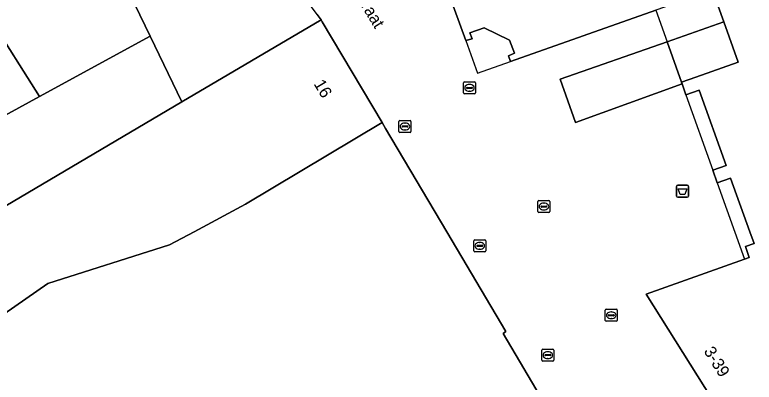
# Model space of a CAD drawing. Extents: x 161087 to 161926, y 382572 to 383873.
# Drawn here: x 161380.3 to 161442, y 383237.4 to 383268.1 of the extents above; entities that cross this region are included whole.
import ezdxf

# ---------------------------------------------------------------- set-up
doc = ezdxf.new("R2010")
doc.units = 0
for name, color, linetype in [('IMGEO_Afval_apart_plaats', 7, 'Continuous'), ('IMGEO_Kolk', 7, 'Continuous'), ('IMGEO_Openbare_ruimte_label', 7, 'Continuous'), ('IMGEO_Pand', 7, 'Continuous'), ('IMGEO_Pand_nummerreeks', 7, 'Continuous'), ('IMGEO_Pand_overbouw', 7, 'Continuous'), ('IMGEO_Voetgangersgebied_open', 7, 'Continuous')]:
    doc.layers.add(name, color=color, linetype=linetype)

msp = doc.modelspace()

# ---------------------------------------------------------------- linework, layer by layer
at = {"layer": 'IMGEO_Afval_apart_plaats'}
for p, q in [((161435.506, 383252.969), (161435.506, 383253.769)), ((161435.506, 383253.769), (161435.506, 383252.969)), ((161435.606, 383253.869), (161436.396, 383253.869)), ((161436.396, 383253.869), (161435.606, 383253.869)), ((161436.496, 383253.769), (161436.496, 383252.969)), ((161436.496, 383252.969), (161436.496, 383253.769)), ((161436.396, 383252.869), (161435.606, 383252.869)), ((161435.606, 383252.869), (161436.396, 383252.869))]:
    msp.add_line(p, q, dxfattribs=at)
msp.add_lwpolyline([(161435.649, 383253.583), (161436.353, 383253.583), (161436.204, 383253.113), (161435.798, 383253.113), (161435.649, 383253.583)], dxfattribs=at)
for centre, start, end in [((161435.606, 383253.769), 90, 180), ((161435.606, 383253.769), 90, 180), ((161436.396, 383253.769), 0, 90), ((161436.396, 383253.769), 360, 90), ((161435.606, 383252.969), 180, 270), ((161435.606, 383252.969), 180, 270), ((161436.396, 383252.969), 270, 0), ((161436.396, 383252.969), 270, 0)]:
    msp.add_arc(centre, 0.1, start, end, dxfattribs=at)
at = {"layer": 'IMGEO_Kolk'}
for p, q in [((161417.73, 383261.568), (161417.73, 383262.42)), ((161417.805, 383262.494), (161418.657, 383262.494)), ((161418.731, 383262.42), (161418.731, 383261.568)), ((161417.989, 383261.988), (161417.989, 383262)), ((161418.427, 383261.951), (161418.029, 383261.951)), ((161418.032, 383262.037), (161418.43, 383262.037)), ((161418.241, 383261.714), (161418.216, 383261.714)), ((161418.218, 383262.274), (161418.243, 383262.274)), ((161418.473, 383262), (161418.473, 383261.988)), ((161418.657, 383261.494), (161417.805, 383261.494)), ((161412.346, 383258.352), (161412.346, 383259.204)), ((161412.421, 383259.278), (161413.273, 383259.278)), ((161413.347, 383259.204), (161413.347, 383258.352)), ((161412.605, 383258.772), (161412.605, 383258.784)), ((161413.043, 383258.735), (161412.645, 383258.735)), ((161412.648, 383258.821), (161413.046, 383258.821)), ((161412.834, 383259.058), (161412.859, 383259.058)), ((161413.089, 383258.784), (161413.089, 383258.772)), ((161413.273, 383258.278), (161412.421, 383258.278)), ((161412.857, 383258.498), (161412.832, 383258.498)), ((161423.936, 383251.674), (161423.936, 383252.526)), ((161424.011, 383252.6), (161424.863, 383252.6)), ((161424.937, 383252.526), (161424.937, 383251.674)), ((161424.195, 383252.094), (161424.195, 383252.106)), ((161424.633, 383252.057), (161424.235, 383252.057)), ((161424.238, 383252.143), (161424.636, 383252.143)), ((161424.447, 383251.82), (161424.422, 383251.82)), ((161424.424, 383252.38), (161424.449, 383252.38)), ((161424.679, 383252.106), (161424.679, 383252.094)), ((161424.863, 383251.6), (161424.011, 383251.6)), ((161418.588, 383248.396), (161418.588, 383249.248)), ((161418.663, 383249.322), (161419.515, 383249.322)), ((161418.847, 383248.816), (161418.847, 383248.828)), ((161419.285, 383248.779), (161418.887, 383248.779)), ((161418.89, 383248.865), (161419.288, 383248.865)), ((161419.076, 383249.102), (161419.101, 383249.102)), ((161419.331, 383248.828), (161419.331, 383248.816)), ((161419.589, 383249.248), (161419.589, 383248.396)), ((161419.515, 383248.322), (161418.663, 383248.322)), ((161419.099, 383248.542), (161419.074, 383248.542)), ((161429.561, 383242.604), (161429.561, 383243.456)), ((161429.636, 383243.53), (161430.488, 383243.53)), ((161430.049, 383243.31), (161430.074, 383243.31)), ((161430.562, 383243.456), (161430.562, 383242.604)), ((161429.82, 383243.024), (161429.82, 383243.036)), ((161430.258, 383242.987), (161429.86, 383242.987)), ((161429.863, 383243.073), (161430.261, 383243.073)), ((161430.072, 383242.75), (161430.047, 383242.75)), ((161430.304, 383243.036), (161430.304, 383243.024)), ((161430.488, 383242.53), (161429.636, 383242.53)), ((161424.266, 383239.28), (161424.266, 383240.132)), ((161424.341, 383240.206), (161425.193, 383240.206)), ((161425.267, 383240.132), (161425.267, 383239.28)), ((161424.525, 383239.7), (161424.525, 383239.712)), ((161424.963, 383239.663), (161424.565, 383239.663)), ((161424.568, 383239.749), (161424.966, 383239.749)), ((161424.754, 383239.986), (161424.779, 383239.986)), ((161425.009, 383239.712), (161425.009, 383239.7)), ((161425.193, 383239.206), (161424.341, 383239.206)), ((161424.777, 383239.426), (161424.752, 383239.426))]:
    msp.add_line(p, q, dxfattribs=at)
for points in [[(161417.73, 383261.568), (161417.73, 383262.42)], [(161417.805, 383262.494), (161418.657, 383262.494)], [(161418.731, 383262.42), (161418.731, 383261.568)], [(161418.657, 383261.494), (161417.805, 383261.494)], [(161412.346, 383258.352), (161412.346, 383259.204)], [(161412.421, 383259.278), (161413.273, 383259.278)], [(161413.347, 383259.204), (161413.347, 383258.352)], [(161413.273, 383258.278), (161412.421, 383258.278)], [(161423.936, 383251.674), (161423.936, 383252.526)], [(161424.011, 383252.6), (161424.863, 383252.6)], [(161424.937, 383252.526), (161424.937, 383251.674)], [(161424.863, 383251.6), (161424.011, 383251.6)], [(161418.588, 383248.396), (161418.588, 383249.248)], [(161418.663, 383249.322), (161419.515, 383249.322)], [(161419.589, 383249.248), (161419.589, 383248.396)], [(161419.515, 383248.322), (161418.663, 383248.322)], [(161429.561, 383242.604), (161429.561, 383243.456)], [(161429.636, 383243.53), (161430.488, 383243.53)], [(161430.562, 383243.456), (161430.562, 383242.604)], [(161430.488, 383242.53), (161429.636, 383242.53)], [(161424.266, 383239.28), (161424.266, 383240.132)], [(161424.341, 383240.206), (161425.193, 383240.206)], [(161425.267, 383240.132), (161425.267, 383239.28)], [(161425.193, 383239.206), (161424.341, 383239.206)]]:
    msp.add_lwpolyline(points, dxfattribs=at)
for centre, radius, start, end in [((161417.807, 383262.418), 0.0765, 91.55205, 178.44795), ((161417.807, 383262.418), 0.0765, 91.55205, 178.44795), ((161418.655, 383262.418), 0.0765, 1.55205, 88.44795), ((161418.655, 383262.418), 0.0765, 1.55205, 88.44795), ((161418.029, 383261.997), 0.0403, 85.87752, 175.75265), ((161418.026, 383261.987), 0.0366, 178.93798, 274.71019), ((161418.43, 383261.994), 0.043, 264.86636, 352.45326), ((161418.434, 383261.999), 0.0386, 1.73085, 96.63898), ((161417.807, 383261.57), 0.0765, 181.55205, 268.44795), ((161417.807, 383261.57), 0.0765, 181.55205, 268.44795), ((161418.655, 383261.57), 0.0765, 271.55205, 358.44795), ((161418.655, 383261.57), 0.0765, 271.55205, 358.44795), ((161412.423, 383259.202), 0.0765, 91.55205, 178.44795), ((161412.423, 383259.202), 0.0765, 91.55205, 178.44795), ((161413.271, 383259.202), 0.0765, 1.55205, 88.44795), ((161413.271, 383259.202), 0.0765, 1.55205, 88.44795), ((161412.645, 383258.781), 0.0403, 85.87752, 175.75265), ((161412.642, 383258.771), 0.0366, 178.93798, 274.71019), ((161413.046, 383258.778), 0.043, 264.86636, 352.45326), ((161413.05, 383258.783), 0.0386, 1.73085, 96.63898), ((161412.423, 383258.354), 0.0765, 181.55205, 268.44795), ((161412.423, 383258.354), 0.0765, 181.55205, 268.44795), ((161413.271, 383258.354), 0.0765, 271.55205, 358.44795), ((161413.271, 383258.354), 0.0765, 271.55205, 358.44795), ((161424.013, 383252.524), 0.0765, 91.55205, 178.44795), ((161424.013, 383252.524), 0.0765, 91.55205, 178.44795), ((161424.861, 383252.524), 0.0765, 1.55205, 88.44795), ((161424.861, 383252.524), 0.0765, 1.55205, 88.44795), ((161424.235, 383252.103), 0.0403, 85.87752, 175.75265), ((161424.232, 383252.093), 0.0366, 178.93798, 274.71019), ((161424.636, 383252.1), 0.043, 264.86636, 352.45326), ((161424.64, 383252.105), 0.0386, 1.73085, 96.63898), ((161424.013, 383251.676), 0.0765, 181.55205, 268.44795), ((161424.013, 383251.676), 0.0765, 181.55205, 268.44795), ((161424.861, 383251.676), 0.0765, 271.55205, 358.44795), ((161424.861, 383251.676), 0.0765, 271.55205, 358.44795), ((161418.665, 383249.246), 0.0765, 91.55205, 178.44795), ((161418.665, 383249.246), 0.0765, 91.55205, 178.44795), ((161418.887, 383248.825), 0.0403, 85.87752, 175.75265), ((161418.884, 383248.815), 0.0366, 178.93798, 274.71019), ((161419.288, 383248.822), 0.043, 264.86636, 352.45326), ((161419.292, 383248.827), 0.0386, 1.73085, 96.63898), ((161419.513, 383249.246), 0.0765, 1.55205, 88.44795), ((161419.513, 383249.246), 0.0765, 1.55205, 88.44795), ((161418.665, 383248.398), 0.0765, 181.55205, 268.44795), ((161418.665, 383248.398), 0.0765, 181.55205, 268.44795), ((161419.513, 383248.398), 0.0765, 271.55205, 358.44795), ((161419.513, 383248.398), 0.0765, 271.55205, 358.44795), ((161429.638, 383243.454), 0.0765, 91.55205, 178.44795), ((161429.638, 383243.454), 0.0765, 91.55205, 178.44795), ((161430.486, 383243.454), 0.0765, 1.55205, 88.44795), ((161430.486, 383243.454), 0.0765, 1.55205, 88.44795), ((161429.638, 383242.606), 0.0765, 181.55205, 268.44795), ((161429.638, 383242.606), 0.0765, 181.55205, 268.44795), ((161429.86, 383243.033), 0.0403, 85.87752, 175.75265), ((161429.857, 383243.023), 0.0366, 178.93798, 274.71019), ((161430.261, 383243.03), 0.043, 264.86636, 352.45326), ((161430.265, 383243.035), 0.0386, 1.73085, 96.63898), ((161430.486, 383242.606), 0.0765, 271.55205, 358.44795), ((161430.486, 383242.606), 0.0765, 271.55205, 358.44795), ((161424.343, 383240.13), 0.0765, 91.55205, 178.44795), ((161424.343, 383240.13), 0.0765, 91.55205, 178.44795), ((161425.191, 383240.13), 0.0765, 1.55205, 88.44795), ((161425.191, 383240.13), 0.0765, 1.55205, 88.44795), ((161424.565, 383239.709), 0.0403, 85.87752, 175.75265), ((161424.562, 383239.699), 0.0366, 178.93798, 274.71019), ((161424.966, 383239.706), 0.043, 264.86636, 352.45326), ((161424.97, 383239.711), 0.0386, 1.73085, 96.63898), ((161424.343, 383239.282), 0.0765, 181.55205, 268.44795), ((161424.343, 383239.282), 0.0765, 181.55205, 268.44795), ((161425.191, 383239.282), 0.0765, 271.55205, 358.44795), ((161425.191, 383239.282), 0.0765, 271.55205, 358.44795)]:
    msp.add_arc(centre, radius, start, end, dxfattribs=at)
for centre, major_axis, ratio, start_param, end_param in [((161418.217, 383261.994), (-0.387, 0.002), 0.722429, 4.712389, 7.853982), ((161418.242, 383261.994), (-0.39, 0.002), 0.717154, 1.570796, 4.712389), ((161412.833, 383258.778), (-0.387, 0.002), 0.722429, 4.712389, 7.853982), ((161412.858, 383258.778), (-0.39, 0.002), 0.717154, 1.570796, 4.712389), ((161424.423, 383252.1), (-0.387, 0.002), 0.722429, 4.712389, 7.853982), ((161424.448, 383252.1), (-0.39, 0.002), 0.717154, 1.570796, 4.712389), ((161419.075, 383248.822), (-0.387, 0.002), 0.722429, 4.712389, 7.853982), ((161419.1, 383248.822), (-0.39, 0.002), 0.717154, 1.570796, 4.712389), ((161430.048, 383243.03), (-0.387, 0.002), 0.722429, 4.712389, 7.853982), ((161430.073, 383243.03), (-0.39, 0.002), 0.717154, 1.570796, 4.712389), ((161424.753, 383239.706), (-0.387, 0.002), 0.722429, 4.712389, 7.853982), ((161424.778, 383239.706), (-0.39, 0.002), 0.717154, 1.570796, 4.712389)]:
    msp.add_ellipse(centre, major_axis=major_axis, ratio=ratio, start_param=start_param, end_param=end_param, dxfattribs=at)
at = {"layer": 'IMGEO_Pand'}
for points in [[(161359.257, 383299.84), (161365.594, 383288.568), (161366.95, 383286.079), (161372.685, 383276.746), (161378.181, 383267.836), (161382.351, 383261.263), (161391.589, 383266.294), (161390.308, 383268.951), (161387.544, 383274.68), (161396.061, 383280.889), (161395.702, 383281.374), (161393.476, 383284.379), (161392.485, 383284.623), (161389.711, 383289.197), (161388.88, 383289.401), (161386.063, 383294.047), (161385.378, 383294.214), (161382.54, 383298.894), (161381.795, 383299.076), (161381.152, 383298.687), (161375.138, 383308.517), (161374.459, 383308.902)], [(161366.95, 383286.079), (161365.594, 383288.568), (161359.257, 383299.84), (161353.883, 383296.637), (161350.347, 383294.529), (161359.251, 383280.253), (161337.154, 383267.116), (161343.725, 383257.307), (161359.991, 383267.808), (161361.965, 383264.915), (161367.531, 383268.566), (161370.896, 383263.037), (161374.558, 383257.019), (161382.351, 383261.263), (161378.181, 383267.836), (161372.685, 383276.746)], [(161405.517, 383268.123), (161400.749, 383274.56), (161390.308, 383268.951), (161391.589, 383266.294), (161394.226, 383260.827), (161405.841, 383267.662)], [(161362.835, 383230.58), (161372.914, 383238.648), (161383.034, 383245.666), (161393.209, 383248.911), (161395.25, 383250), (161399.535, 383252.287), (161410.934, 383259.102), (161405.949, 383267.507), (161405.841, 383267.662), (161394.226, 383260.827), (161375.829, 383250), (161372.947, 383248.304), (161373.029, 383248.172), (161357.629, 383237.454)], [(161394.226, 383260.827), (161391.589, 383266.294), (161382.351, 383261.263), (161374.558, 383257.019), (161363.742, 383250), (161353.391, 383243.283), (161357.515, 383237.604), (161357.629, 383237.454), (161373.029, 383248.172), (161372.947, 383248.304), (161375.829, 383250)], [(161362.835, 383230.58), (161381.245, 383206.275), (161393.744, 383214.297), (161405.619, 383221.113), (161417.82, 383228.011), (161425.863, 383233.377), (161421.037, 383241.522), (161421.276, 383241.664), (161416.332, 383250), (161411.224, 383258.613), (161410.934, 383259.102), (161399.535, 383252.287), (161395.25, 383250), (161393.209, 383248.911), (161383.034, 383245.666), (161372.914, 383238.648)]]:
    msp.add_lwpolyline(points, close=True, dxfattribs=at)
for points in [[(161415.63, 383272.292), (161417.92, 383265.958), (161418.467, 383266.089), (161418.267, 383266.599), (161419.461, 383266.993), (161421.574, 383265.987), (161421.991, 383264.88), (161421.474, 383264.675), (161421.665, 383264.189), (161433.781, 383268.463)], [(161438.516, 383270.133), (161439.453, 383267.5), (161440.649, 383264.139), (161437.12, 383262.888), (161435.924, 383262.482), (161435.974, 383262.331), (161436.278, 383261.41), (161437.401, 383261.795), (161439.651, 383255.52), (161438.528, 383255.135), (161438.899, 383254.067), (161440.022, 383254.452), (161441.635, 383250), (161441.988, 383249.026), (161441.273, 383248.778), (161441.572, 383247.854), (161441.167, 383247.708), (161432.985, 383244.794), (161441.546, 383231.154)]]:
    msp.add_lwpolyline(points, dxfattribs=at)
at = {"layer": 'IMGEO_Pand_overbouw'}
for points in [[(161435.924, 383262.482), (161437.12, 383262.888), (161440.649, 383264.139), (161439.453, 383267.5), (161438.516, 383270.133), (161433.781, 383268.463), (161434.72, 383265.844)], [(161418.911, 383263.217), (161421.665, 383264.189), (161421.474, 383264.675), (161421.991, 383264.88), (161421.574, 383265.987), (161419.461, 383266.993), (161418.267, 383266.599), (161418.467, 383266.089), (161417.92, 383265.958)], [(161436.278, 383261.41), (161438.528, 383255.135), (161439.651, 383255.52), (161437.401, 383261.795)], [(161438.899, 383254.067), (161441.167, 383247.708), (161441.572, 383247.854), (161441.273, 383248.778), (161441.988, 383249.026), (161441.635, 383250), (161440.022, 383254.452)]]:
    msp.add_lwpolyline(points, close=True, dxfattribs=at)
at = {"layer": 'IMGEO_Voetgangersgebied_open'}
for points in [[(161433.781, 383268.463), (161421.665, 383264.189), (161421.474, 383264.675), (161421.991, 383264.88), (161421.574, 383265.987), (161419.461, 383266.993), (161418.267, 383266.599), (161418.467, 383266.089), (161417.92, 383265.958), (161415.63, 383272.292)], [(161441.546, 383231.154), (161432.985, 383244.794), (161441.167, 383247.708), (161441.572, 383247.854), (161441.273, 383248.778), (161441.988, 383249.026), (161441.635, 383250), (161440.022, 383254.452), (161438.899, 383254.067), (161438.528, 383255.135), (161439.651, 383255.52), (161437.401, 383261.795), (161436.278, 383261.41), (161435.974, 383262.331), (161427.068, 383259.097), (161425.791, 383262.719), (161434.72, 383265.844), (161439.453, 383267.5), (161438.516, 383270.133)], [(161405.517, 383268.123), (161405.841, 383267.662), (161405.949, 383267.507), (161410.934, 383259.102), (161411.224, 383258.613), (161416.332, 383250), (161421.276, 383241.664), (161421.037, 383241.522), (161425.863, 383233.377)]]:
    msp.add_lwpolyline(points, dxfattribs=at)
for points in [[(161434.72, 383265.844), (161435.924, 383262.482), (161437.12, 383262.888), (161440.649, 383264.139), (161439.453, 383267.5)], [(161425.791, 383262.719), (161427.068, 383259.097), (161435.974, 383262.331), (161435.924, 383262.482), (161434.72, 383265.844)]]:
    msp.add_lwpolyline(points, close=True, dxfattribs=at)

# ---------------------------------------------------------------- texts
at = {"layer": 'IMGEO_Openbare_ruimte_label'}
msp.add_text('Jan van Lieshoutstraat', height=1, rotation=301.46487, dxfattribs=at).set_placement((161403.335, 383278.347))
at = {"layer": 'IMGEO_Pand_nummerreeks'}
for s, rotation, p in [('16', 300.80694, (161405.202, 383262.332)), ('3-39', 302.11407, (161437.743, 383240.036))]:
    msp.add_text(s, height=1, rotation=rotation, dxfattribs=at).set_placement(p)

doc.saveas('drawing.dxf')
